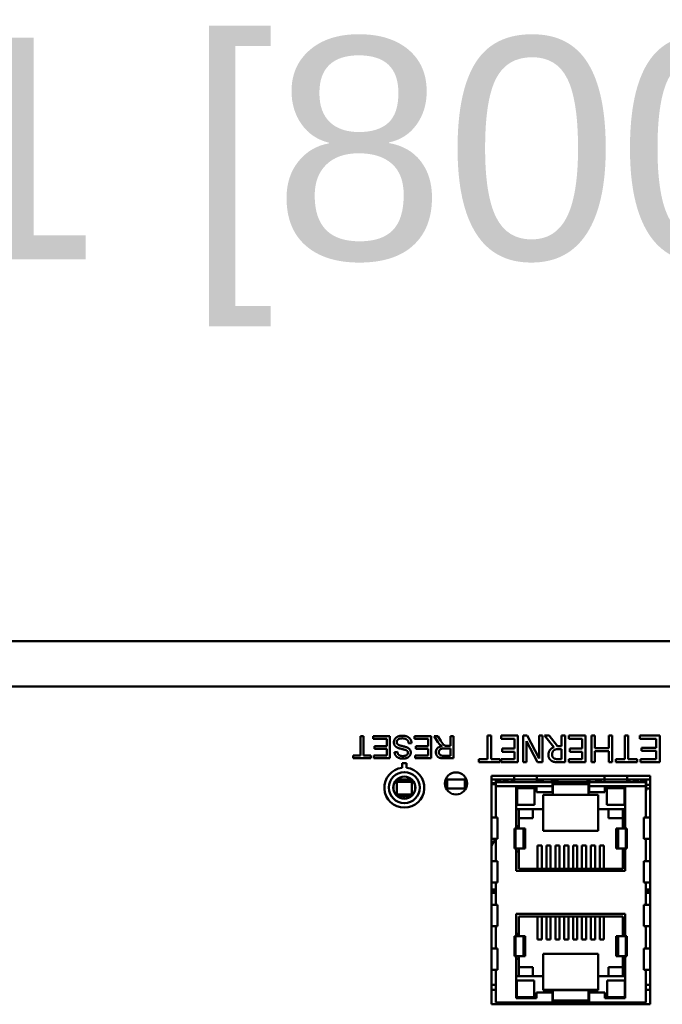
# Model space of a CAD drawing. Header units: inches. Extents: x 0.8 to 72.9, y -7.8 to 49.3.
# Tile 289 of 310: x 53 to 55.9, y 44.8 to 49.3. Entities that reach past the tile are written whole.
import ezdxf

# ---------------------------------------------------------------- set-up
doc = ezdxf.new("R2010")
doc.units = ezdxf.units.IN
doc.header["$MEASUREMENT"] = 0
for name, color, linetype, lineweight in [('Dimensions(ROSSANSI)', 7, 'Continuous', 25), ('Visible Edges(ROSSANSI)', 7, 'Continuous', 50), ('Visible Tangent Edges(ROSSANSI)', 7, 'Continuous', 50)]:
    doc.layers.add(name, color=color, linetype=linetype, lineweight=lineweight)
doc.styles.add('DEFAULT-ROSSANSI', font='arial.ttf')
doc.dimstyles.new('DEFAULT-ROSSANSI', dxfattribs={"dimtxt": 1, "dimasz": 0.098425, "dimexe": 0.125, "dimexo": 0.0625, "dimgap": 0.031496, "dimtad": 0, "dimtih": 1, "dimtoh": 1, "dimrnd": 1e-08, "dimzin": 0, "dimdsep": 46, "dimtxsty": 'DEFAULT-ROSSANSI', "dimcen": 0.09, "dimdle": 0.393701, "dimclrd": 7, "dimclre": 7, "dimclrt": 179, "dimadec": 0, "dimazin": 0, "dimtfac": 1, "dimtofl": 0, "dimtmove": 0, "dimatfit": 3, "dimfxl": 1, "dimtolj": 1, "dimtzin": 0, "dimlwd": 25, "dimlwe": 25, "dimarcsym": 0})

# ---------------------------------------------------------------- blocks, each defined once
blk = doc.blocks.new('*D5')
at = {"layer": 'Defpoints', "color": 0}
for p in [(66.8037, 48.5524), (35.2947, 46.2689), (66.8037, 46.2689)]:
    blk.add_point(p, dxfattribs=at)
at = {"layer": 'Dimensions(ROSSANSI)', "color": 7, "lineweight": 25}
for p, q in [((35.2947, 46.3314), (35.2947, 48.6774)), ((66.8037, 46.3314), (66.8037, 48.6774)), ((35.3931, 48.5524), (49.8548, 48.5524)), ((66.7053, 48.5524), (57.9246, 48.5524))]:
    blk.add_line(p, q, dxfattribs=at)
at = {"layer": 'Dimensions(ROSSANSI)', "color": 7}
for points in [[(35.3931, 48.5688), (35.3931, 48.536), (35.2947, 48.5524)], [(66.7053, 48.5688), (66.7053, 48.536), (66.8037, 48.5524)]]:
    blk.add_solid(points, dxfattribs=at)
at = {"layer": 'Dimensions(ROSSANSI)', "color": 179, "lineweight": 25, "insert": (49.8863, 49.1933), "char_height": 1, "attachment_point": 1, "style": 'DEFAULT-ROSSANSI'}
blk.add_mtext('\\A1;31.51 [800.3]', dxfattribs=at)

msp = doc.modelspace()

# ---------------------------------------------------------------- linework, layer by layer
at = {"layer": 'Visible Edges(ROSSANSI)'}
for p, q in [((35.2947, 46.4727), (66.8037, 46.4727)), ((54.5524, 46.0452), (54.5524, 45.957)), ((54.5656, 46.0452), (54.5524, 46.0452)), ((54.5656, 45.957), (54.5656, 46.0452)), ((54.6093, 46.0452), (54.6093, 46.0333)), ((54.684, 46.0452), (54.6093, 46.0452)), ((54.6093, 46.0333), (54.6707, 46.0333)), ((54.6707, 46.0333), (54.6707, 45.9994)), ((54.684, 45.9452), (54.684, 46.0452)), ((54.7957, 46.0452), (54.7957, 46.0333)), ((54.8704, 46.0452), (54.7957, 46.0452)), ((54.7957, 46.0333), (54.8572, 46.0333)), ((54.8572, 46.0333), (54.8572, 45.9994)), ((54.8704, 45.9452), (54.8704, 46.0452)), ((54.8834, 46.0452), (54.9007, 46.0179)), ((54.8999, 46.0452), (54.8834, 46.0452)), ((54.9132, 46.0244), (54.8999, 46.0452)), ((54.9582, 46.0452), (54.9582, 46.0007)), ((54.9714, 46.0452), (54.9582, 46.0452)), ((54.9714, 45.9452), (54.9714, 46.0452)), ((55.1248, 46.0474), (55.1248, 45.9416)), ((55.1407, 46.0474), (55.1248, 46.0474)), ((55.1407, 45.9416), (55.1407, 46.0474)), ((55.1863, 46.0474), (55.1863, 46.0332)), ((55.2613, 46.0474), (55.1863, 46.0474)), ((55.1863, 46.0332), (55.2454, 46.0332)), ((55.2454, 46.0332), (55.2454, 45.9886)), ((55.2613, 45.9274), (55.2613, 46.0474)), ((55.2856, 46.0474), (55.2856, 45.9274)), ((55.3035, 46.0474), (55.2856, 46.0474)), ((55.3005, 46.0224), (55.3488, 45.9274)), ((55.3005, 45.9274), (55.3005, 46.0224)), ((55.3566, 45.9439), (55.3035, 46.0474)), ((55.3566, 46.0474), (55.3566, 45.9439)), ((55.3715, 46.0474), (55.3566, 46.0474)), ((55.3715, 45.9274), (55.3715, 46.0474)), ((55.381, 46.0474), (55.4237, 45.9952)), ((55.4017, 46.0474), (55.381, 46.0474)), ((55.4397, 45.9996), (55.4017, 46.0474)), ((55.458, 46.0474), (55.458, 45.9996)), ((55.4739, 46.0474), (55.458, 46.0474)), ((55.4739, 45.9274), (55.4739, 46.0474)), ((55.4914, 46.0474), (55.4914, 46.0332)), ((55.5665, 46.0474), (55.4914, 46.0474)), ((55.4914, 46.0332), (55.5505, 46.0332)), ((55.5505, 46.0332), (55.5505, 45.9886)), ((55.5665, 45.9274), (55.5665, 46.0474)), ((55.5922, 46.0474), (55.5922, 45.9274)), ((55.6081, 46.0474), (55.5922, 46.0474)), ((55.6081, 45.9909), (55.6081, 46.0474)), ((55.6703, 46.0474), (55.6703, 45.9909)), ((55.6862, 46.0474), (55.6703, 46.0474)), ((55.6862, 45.9274), (55.6862, 46.0474)), ((55.7428, 46.0474), (55.7428, 45.9416)), ((55.7587, 46.0474), (55.7428, 46.0474)), ((55.7587, 45.9416), (55.7587, 46.0474)), ((55.8111, 46.0474), (55.8111, 46.0332)), ((55.9008, 46.0474), (55.8111, 46.0474)), ((55.8111, 46.0332), (55.8849, 46.0332)), ((55.8849, 46.0332), (55.8849, 45.9924)), ((55.9008, 45.9274), (55.9008, 46.0474)), ((54.6153, 45.9994), (54.6153, 45.9875)), ((54.6707, 45.9994), (54.6153, 45.9994)), ((54.6153, 45.9875), (54.6707, 45.9875)), ((54.6707, 45.9875), (54.6707, 45.957)), ((54.718, 45.9743), (54.7053, 45.9733)), ((54.7695, 46.0119), (54.782, 46.013)), ((54.8017, 45.9994), (54.8017, 45.9875)), ((54.8572, 45.9994), (54.8017, 45.9994)), ((54.8017, 45.9875), (54.8572, 45.9875)), ((54.8572, 45.9875), (54.8572, 45.957)), ((54.9297, 45.9893), (54.9582, 45.9893)), ((54.9582, 46.0007), (54.9428, 46.0007)), ((54.9582, 45.9893), (54.9582, 45.9562)), ((55.1902, 45.9886), (55.1902, 45.9744)), ((55.2454, 45.9886), (55.1902, 45.9886)), ((55.1902, 45.9744), (55.2454, 45.9744)), ((55.2454, 45.9744), (55.2454, 45.9416)), ((55.458, 45.9996), (55.4397, 45.9996)), ((55.444, 45.9863), (55.458, 45.9863)), ((55.458, 45.9863), (55.458, 45.9412)), ((55.4954, 45.9886), (55.4954, 45.9744)), ((55.5505, 45.9886), (55.4954, 45.9886)), ((55.4954, 45.9744), (55.5505, 45.9744)), ((55.5505, 45.9744), (55.5505, 45.9416)), ((55.6703, 45.9909), (55.6081, 45.9909)), ((55.6081, 45.9767), (55.6703, 45.9767)), ((55.6081, 45.9274), (55.6081, 45.9767)), ((55.6703, 45.9767), (55.6703, 45.9274)), ((55.8184, 45.9924), (55.8184, 45.9782)), ((55.8849, 45.9924), (55.8184, 45.9924)), ((55.8184, 45.9782), (55.8849, 45.9782)), ((55.8849, 45.9782), (55.8849, 45.9416)), ((54.5193, 45.957), (54.5193, 45.9452)), ((54.5524, 45.957), (54.5193, 45.957)), ((54.5193, 45.9452), (54.5985, 45.9452)), ((54.5985, 45.957), (54.5656, 45.957)), ((54.5985, 45.9452), (54.5985, 45.957)), ((54.6116, 45.957), (54.6116, 45.9452)), ((54.6707, 45.957), (54.6116, 45.957)), ((54.6116, 45.9452), (54.684, 45.9452)), ((54.798, 45.957), (54.798, 45.9452)), ((54.8572, 45.957), (54.798, 45.957)), ((54.798, 45.9452), (54.8704, 45.9452)), ((54.9582, 45.9562), (54.9265, 45.9562)), ((54.9271, 45.9452), (54.9714, 45.9452)), ((55.0845, 45.9416), (55.0845, 45.9274)), ((55.1248, 45.9416), (55.0845, 45.9416)), ((55.181, 45.9416), (55.1407, 45.9416)), ((55.181, 45.9274), (55.181, 45.9416)), ((55.1863, 45.9416), (55.1863, 45.9274)), ((55.2454, 45.9416), (55.1863, 45.9416)), ((55.458, 45.9412), (55.4421, 45.9412)), ((55.4914, 45.9416), (55.4914, 45.9274)), ((55.5505, 45.9416), (55.4914, 45.9416)), ((55.7031, 45.9416), (55.7031, 45.9274)), ((55.7428, 45.9416), (55.7031, 45.9416)), ((55.7982, 45.9416), (55.7587, 45.9416)), ((55.7982, 45.9274), (55.7982, 45.9416)), ((55.8139, 45.9416), (55.8139, 45.9274)), ((55.8849, 45.9416), (55.8139, 45.9416)), ((54.7394, 45.9227), (54.7394, 45.9022)), ((54.7594, 45.9227), (54.7394, 45.9227)), ((54.7594, 45.9022), (54.7594, 45.9227)), ((55.0845, 45.9274), (55.181, 45.9274)), ((55.1863, 45.9274), (55.2613, 45.9274)), ((55.2856, 45.9274), (55.3005, 45.9274)), ((55.3488, 45.9274), (55.3715, 45.9274)), ((55.443, 45.9274), (55.4739, 45.9274)), ((55.4914, 45.9274), (55.5665, 45.9274)), ((55.5922, 45.9274), (55.6081, 45.9274)), ((55.6703, 45.9274), (55.6862, 45.9274)), ((55.7031, 45.9274), (55.7982, 45.9274)), ((55.8139, 45.9274), (55.9008, 45.9274)), ((54.7841, 45.8487), (54.7147, 45.8487)), ((55.0292, 45.8487), (54.9352, 45.8487)), ((54.9428, 45.8094), (54.9428, 45.8487)), ((55.0216, 45.8487), (55.0216, 45.8094)), ((55.1424, 44.8362), (55.1424, 45.8662)), ((55.1424, 45.8662), (55.8574, 45.8662)), ((55.2441, 45.8487), (55.1424, 45.8487)), ((55.1614, 45.8367), (55.1614, 45.8487)), ((55.1693, 45.8487), (55.1693, 45.8367)), ((55.1722, 45.8487), (55.1722, 45.8367)), ((55.1772, 45.8487), (55.1772, 45.8427)), ((55.1877, 45.8487), (55.1877, 45.8487)), ((55.2045, 45.8367), (55.2045, 45.8487)), ((55.2116, 45.8367), (55.2116, 45.8487)), ((55.2144, 45.8367), (55.2144, 45.8487)), ((55.2341, 45.8367), (55.2341, 45.8487)), ((55.2427, 45.8367), (55.2427, 45.8487)), ((55.2441, 45.8662), (55.2441, 45.8494)), ((55.2441, 45.8367), (55.2441, 45.8494)), ((55.3465, 45.8662), (55.3465, 45.8494)), ((55.3465, 45.8367), (55.3465, 45.8494)), ((55.652, 45.8487), (55.3465, 45.8487)), ((55.3564, 45.8487), (55.3564, 45.8367)), ((55.3644, 45.8367), (55.3644, 45.8487)), ((55.3742, 45.8367), (55.3742, 45.8487)), ((55.4144, 45.8367), (55.4144, 45.8487)), ((55.4242, 45.8367), (55.4242, 45.8487)), ((55.4274, 45.8487), (55.4274, 45.8367)), ((55.4392, 45.8487), (55.4392, 45.8367)), ((55.5742, 45.8367), (55.5742, 45.8487)), ((55.5841, 45.8367), (55.5841, 45.8487)), ((55.6132, 45.8487), (55.6132, 45.8367)), ((55.6242, 45.8367), (55.6242, 45.8487)), ((55.6341, 45.8367), (55.6341, 45.8487)), ((55.6352, 45.8487), (55.6352, 45.8367)), ((55.652, 45.8662), (55.652, 45.8494)), ((55.652, 45.8367), (55.652, 45.8494)), ((55.7543, 45.8662), (55.7543, 45.8494)), ((55.7543, 45.8367), (55.7543, 45.8494)), ((55.8574, 45.8487), (55.7543, 45.8487)), ((55.7557, 45.8367), (55.7557, 45.8487)), ((55.7644, 45.8367), (55.7644, 45.8487)), ((55.7841, 45.8367), (55.7841, 45.8487)), ((55.7868, 45.8367), (55.7868, 45.8487)), ((55.7939, 45.8367), (55.7939, 45.8487)), ((55.8291, 45.8487), (55.8291, 45.8367)), ((55.837, 45.8487), (55.837, 45.8367)), ((55.8387, 45.8487), (55.8387, 45.7977)), ((55.8574, 45.8662), (55.8574, 44.8362)), ((54.6999, 45.8197), (54.6999, 45.8058)), ((54.7149, 45.8392), (54.707, 45.8392)), ((54.7149, 45.8392), (54.7839, 45.8392)), ((54.7149, 45.7812), (54.7149, 45.8392)), ((54.7918, 45.8392), (54.7839, 45.8392)), ((54.7839, 45.8392), (54.7839, 45.7812)), ((54.7989, 45.8055), (54.7989, 45.8199)), ((54.9428, 45.8094), (54.9374, 45.8094)), ((55.0216, 45.8094), (54.9428, 45.8094)), ((55.027, 45.8094), (55.0216, 45.8094)), ((55.1424, 45.8327), (55.1614, 45.8327)), ((55.1424, 45.8287), (55.1614, 45.8287)), ((55.1452, 45.8327), (55.1452, 45.8287)), ((55.1614, 45.8367), (55.837, 45.8367)), ((55.1614, 45.8367), (55.1614, 45.819)), ((55.1614, 45.819), (55.1614, 45.6779)), ((55.2541, 45.8169), (55.2541, 45.6283)), ((55.3453, 45.8169), (55.2541, 45.8169)), ((55.2573, 45.8106), (55.336, 45.8106)), ((55.2573, 45.7357), (55.2573, 45.8106)), ((55.336, 45.7357), (55.336, 45.8106)), ((55.3453, 45.7925), (55.3453, 45.8169)), ((55.5819, 45.8337), (55.4165, 45.8337)), ((55.4165, 45.8337), (55.4165, 45.819)), ((55.4165, 45.819), (55.4165, 45.7925)), ((55.4193, 45.8288), (55.4193, 45.7798)), ((55.5791, 45.8288), (55.4193, 45.8288)), ((55.5791, 45.7798), (55.5791, 45.8288)), ((55.5819, 45.819), (55.5819, 45.8337)), ((55.5819, 45.819), (55.5819, 45.7925)), ((55.6532, 45.8169), (55.6532, 45.7925)), ((55.7443, 45.8169), (55.6532, 45.8169)), ((55.6624, 45.8106), (55.7411, 45.8106)), ((55.6624, 45.7357), (55.6624, 45.8106)), ((55.7411, 45.7357), (55.7411, 45.8106)), ((55.7443, 45.6283), (55.7443, 45.8169)), ((55.837, 45.819), (55.837, 45.8367)), ((55.837, 45.6779), (55.837, 45.819)), ((55.837, 45.7977), (55.8387, 45.7977)), ((55.8387, 45.8247), (55.8574, 45.8247)), ((55.8387, 45.8094), (55.8574, 45.8094)), ((54.7106, 45.7812), (54.7149, 45.7812)), ((54.7839, 45.7812), (54.7149, 45.7812)), ((54.7807, 45.7737), (54.7181, 45.7737)), ((54.7484, 45.7627), (54.7484, 45.7737)), ((54.7839, 45.7812), (54.7883, 45.7812)), ((55.4165, 45.7925), (55.3453, 45.7925)), ((55.3752, 45.7798), (55.3752, 45.7157)), ((55.4193, 45.7798), (55.3752, 45.7798)), ((55.5791, 45.7798), (55.4193, 45.7798)), ((55.6232, 45.7798), (55.5791, 45.7798)), ((55.6532, 45.7925), (55.5819, 45.7925)), ((55.6232, 45.7157), (55.6232, 45.7798)), ((55.2541, 45.7157), (55.3752, 45.7157)), ((55.336, 45.7357), (55.2573, 45.7357)), ((55.2648, 45.7157), (55.2648, 45.6385)), ((55.3291, 45.6755), (55.3291, 45.7157)), ((55.3752, 45.7157), (55.3752, 45.6184)), ((55.6232, 45.7157), (55.7443, 45.7157)), ((55.6232, 45.7157), (55.6232, 45.6184)), ((55.7411, 45.7357), (55.6624, 45.7357)), ((55.6693, 45.7157), (55.6693, 45.6755)), ((55.7337, 45.6385), (55.7337, 45.7157)), ((55.1614, 45.6779), (55.1424, 45.6779)), ((55.1614, 45.6779), (55.1693, 45.6779)), ((55.1693, 45.6779), (55.1693, 45.5826)), ((55.2648, 45.6755), (55.3291, 45.6755)), ((55.6693, 45.6755), (55.7337, 45.6755)), ((55.8291, 45.6779), (55.8291, 45.5826)), ((55.837, 45.6779), (55.8291, 45.6779)), ((55.8574, 45.6779), (55.837, 45.6779)), ((55.2457, 45.6283), (55.2457, 45.5382)), ((55.2541, 45.6283), (55.2457, 45.6283)), ((55.2648, 45.6385), (55.2541, 45.6385)), ((55.2859, 45.6283), (55.2541, 45.6283)), ((55.2648, 45.6283), (55.2648, 45.6385)), ((55.2859, 45.6283), (55.2938, 45.6283)), ((55.2938, 45.6283), (55.2938, 45.5382)), ((55.3752, 45.6184), (55.6232, 45.6184)), ((55.7047, 45.6283), (55.7125, 45.6283)), ((55.7047, 45.6283), (55.7047, 45.5382)), ((55.7443, 45.6283), (55.7125, 45.6283)), ((55.7443, 45.6385), (55.7337, 45.6385)), ((55.7337, 45.6283), (55.7337, 45.6385)), ((55.7528, 45.6283), (55.7443, 45.6283)), ((55.7528, 45.5382), (55.7528, 45.6283)), ((55.1608, 45.5826), (55.1424, 45.5508)), ((55.1614, 45.5826), (55.1424, 45.5826)), ((55.1614, 45.5826), (55.1693, 45.5826)), ((55.1614, 45.5826), (55.1614, 45.481)), ((55.837, 45.5826), (55.8291, 45.5826)), ((55.837, 45.481), (55.837, 45.5826)), ((55.8574, 45.5826), (55.837, 45.5826)), ((55.2457, 45.5382), (55.2541, 45.5382)), ((55.2541, 45.5382), (55.2541, 45.4382)), ((55.2859, 45.5382), (55.2541, 45.5382)), ((55.2648, 45.5247), (55.2648, 45.5382)), ((55.2859, 45.5382), (55.2938, 45.5382)), ((55.3499, 45.5527), (55.3688, 45.5527)), ((55.3499, 45.5527), (55.3499, 45.4468)), ((55.3688, 45.5527), (55.3688, 45.4468)), ((55.3899, 45.5527), (55.4088, 45.5527)), ((55.3899, 45.5527), (55.3899, 45.4468)), ((55.4088, 45.5527), (55.4088, 45.4468)), ((55.4299, 45.5527), (55.4488, 45.5527)), ((55.4299, 45.5527), (55.4299, 45.4468)), ((55.4488, 45.5527), (55.4488, 45.4468)), ((55.4699, 45.5527), (55.4888, 45.5527)), ((55.4699, 45.5527), (55.4699, 45.4468)), ((55.4888, 45.5527), (55.4888, 45.4468)), ((55.5099, 45.5527), (55.5288, 45.5527)), ((55.5099, 45.5527), (55.5099, 45.4468)), ((55.5288, 45.5527), (55.5288, 45.4468)), ((55.5499, 45.5527), (55.5688, 45.5527)), ((55.5499, 45.5527), (55.5499, 45.4468)), ((55.5688, 45.5527), (55.5688, 45.4468)), ((55.5899, 45.5527), (55.6088, 45.5527)), ((55.5899, 45.5527), (55.5899, 45.4468)), ((55.6088, 45.5527), (55.6088, 45.4468)), ((55.6299, 45.5527), (55.6488, 45.5527)), ((55.6299, 45.5527), (55.6299, 45.4468)), ((55.6488, 45.5527), (55.6488, 45.4468)), ((55.7047, 45.5382), (55.7125, 45.5382)), ((55.7443, 45.5382), (55.7125, 45.5382)), ((55.7337, 45.5247), (55.7337, 45.5382)), ((55.7443, 45.5382), (55.7528, 45.5382)), ((55.7443, 45.4382), (55.7443, 45.5382)), ((55.2648, 45.5247), (55.2541, 45.5247)), ((55.2648, 45.5247), (55.2648, 45.4468)), ((55.7443, 45.5247), (55.7337, 45.5247)), ((55.7337, 45.4468), (55.7337, 45.5247)), ((55.1614, 45.481), (55.1424, 45.481)), ((55.1614, 45.481), (55.1693, 45.481)), ((55.1693, 45.481), (55.1693, 45.3857)), ((55.2648, 45.4468), (55.7337, 45.4468)), ((55.8291, 45.481), (55.8291, 45.3857)), ((55.837, 45.481), (55.8291, 45.481)), ((55.8574, 45.481), (55.837, 45.481)), ((55.2541, 45.4382), (55.7443, 45.4382)), ((55.1614, 45.3857), (55.1424, 45.3857)), ((55.1424, 45.3537), (55.1614, 45.3537)), ((55.1614, 45.3857), (55.1693, 45.3857)), ((55.1614, 45.3857), (55.1614, 45.2842)), ((55.837, 45.3857), (55.8291, 45.3857)), ((55.837, 45.2842), (55.837, 45.3857)), ((55.8574, 45.3857), (55.837, 45.3857)), ((55.837, 45.3537), (55.8574, 45.3537)), ((55.1614, 45.3487), (55.1424, 45.3487)), ((55.1614, 45.3389), (55.1424, 45.3389)), ((55.8452, 45.3487), (55.837, 45.3487)), ((55.8452, 45.3389), (55.837, 45.3389)), ((55.8452, 45.3487), (55.8574, 45.3487)), ((55.8452, 45.3389), (55.8452, 45.3487)), ((55.8452, 45.3389), (55.8574, 45.3389)), ((55.1614, 45.2842), (55.1424, 45.2842)), ((55.1614, 45.2842), (55.1693, 45.2842)), ((55.1693, 45.2842), (55.1693, 45.1889)), ((55.8291, 45.2842), (55.8291, 45.1889)), ((55.837, 45.2842), (55.8291, 45.2842)), ((55.8574, 45.2842), (55.837, 45.2842)), ((55.2541, 45.2433), (55.2541, 45.1433)), ((55.7443, 45.2433), (55.2541, 45.2433)), ((55.2648, 45.2326), (55.2648, 45.1546)), ((55.7337, 45.2326), (55.2648, 45.2326)), ((55.3499, 45.2326), (55.3499, 45.1289)), ((55.3688, 45.2326), (55.3688, 45.1289)), ((55.3899, 45.2326), (55.3899, 45.1289)), ((55.4088, 45.2326), (55.4088, 45.1289)), ((55.4299, 45.2326), (55.4299, 45.1289)), ((55.4488, 45.2326), (55.4488, 45.1289)), ((55.4699, 45.2326), (55.4699, 45.1289)), ((55.4888, 45.2326), (55.4888, 45.1289)), ((55.5099, 45.2326), (55.5099, 45.1289)), ((55.5288, 45.2326), (55.5288, 45.1289)), ((55.5499, 45.2326), (55.5499, 45.1289)), ((55.5688, 45.2326), (55.5688, 45.1289)), ((55.5899, 45.2326), (55.5899, 45.1289)), ((55.6088, 45.2326), (55.6088, 45.1289)), ((55.6299, 45.2326), (55.6299, 45.1289)), ((55.6488, 45.2326), (55.6488, 45.1289)), ((55.7337, 45.1546), (55.7337, 45.2326)), ((55.7443, 45.1433), (55.7443, 45.2433)), ((55.1614, 45.1889), (55.1424, 45.1889)), ((55.1614, 45.1889), (55.1693, 45.1889)), ((55.1614, 45.1889), (55.1614, 45.0873)), ((55.837, 45.1889), (55.8291, 45.1889)), ((55.837, 45.0873), (55.837, 45.1889)), ((55.8574, 45.1889), (55.837, 45.1889)), ((55.2457, 45.1433), (55.2457, 45.0531)), ((55.2541, 45.1433), (55.2457, 45.1433)), ((55.2648, 45.1546), (55.2541, 45.1546)), ((55.2859, 45.1433), (55.2541, 45.1433)), ((55.2648, 45.1546), (55.2648, 45.1433)), ((55.2859, 45.1433), (55.2938, 45.1433)), ((55.2938, 45.1433), (55.2938, 45.0531)), ((55.7047, 45.1433), (55.7125, 45.1433)), ((55.7047, 45.1433), (55.7047, 45.0531)), ((55.7443, 45.1433), (55.7125, 45.1433)), ((55.7443, 45.1546), (55.7337, 45.1546)), ((55.7337, 45.1546), (55.7337, 45.1433)), ((55.7528, 45.1433), (55.7443, 45.1433)), ((55.7528, 45.0531), (55.7528, 45.1433)), ((55.1614, 45.0873), (55.1424, 45.0873)), ((55.1614, 45.0873), (55.1693, 45.0873)), ((55.1693, 45.0873), (55.1693, 44.992)), ((55.3499, 45.1289), (55.3688, 45.1289)), ((55.3899, 45.1289), (55.4088, 45.1289)), ((55.4299, 45.1289), (55.4488, 45.1289)), ((55.4699, 45.1289), (55.4888, 45.1289)), ((55.5099, 45.1289), (55.5288, 45.1289)), ((55.5499, 45.1289), (55.5688, 45.1289)), ((55.5899, 45.1289), (55.6088, 45.1289)), ((55.6299, 45.1289), (55.6488, 45.1289)), ((55.8291, 45.0873), (55.8291, 44.992)), ((55.837, 45.0873), (55.8291, 45.0873)), ((55.8574, 45.0873), (55.837, 45.0873)), ((55.2457, 45.0531), (55.2541, 45.0531)), ((55.2541, 45.0531), (55.2541, 44.8646)), ((55.2859, 45.0531), (55.2541, 45.0531)), ((55.2648, 45.0409), (55.2541, 45.0409)), ((55.2648, 45.0531), (55.2648, 45.0409)), ((55.2648, 45.0409), (55.2648, 44.9637)), ((55.2859, 45.0531), (55.2938, 45.0531)), ((55.3752, 45.063), (55.3752, 44.9637)), ((55.6232, 45.063), (55.3752, 45.063)), ((55.6232, 44.9637), (55.6232, 45.063)), ((55.7047, 45.0531), (55.7125, 45.0531)), ((55.7443, 45.0531), (55.7125, 45.0531)), ((55.7337, 45.0531), (55.7337, 45.0409)), ((55.7443, 45.0409), (55.7337, 45.0409)), ((55.7337, 44.9637), (55.7337, 45.0409)), ((55.7443, 45.0531), (55.7528, 45.0531)), ((55.7443, 44.8646), (55.7443, 45.0531)), ((55.3291, 45.0039), (55.2648, 45.0039)), ((55.3291, 44.9637), (55.3291, 45.0039)), ((55.7337, 45.0039), (55.6693, 45.0039)), ((55.6693, 45.0039), (55.6693, 44.9637)), ((55.1614, 44.992), (55.1424, 44.992)), ((55.1614, 44.992), (55.1693, 44.992)), ((55.1614, 44.992), (55.1614, 44.8448)), ((55.3752, 44.9637), (55.2541, 44.9637)), ((55.3752, 44.9637), (55.3752, 44.8995)), ((55.7443, 44.9637), (55.6232, 44.9637)), ((55.6232, 44.8995), (55.6232, 44.9637)), ((55.837, 44.992), (55.8291, 44.992)), ((55.837, 44.8448), (55.837, 44.992)), ((55.8574, 44.992), (55.837, 44.992)), ((55.1614, 44.9234), (55.1424, 44.9234)), ((55.2559, 44.9436), (55.2559, 44.8688)), ((55.2559, 44.9436), (55.3346, 44.9436)), ((55.3346, 44.9436), (55.3346, 44.8688)), ((55.6638, 44.9436), (55.7425, 44.9436)), ((55.6638, 44.9436), (55.6638, 44.8688)), ((55.7425, 44.9436), (55.7425, 44.8688)), ((55.8574, 44.9234), (55.837, 44.9234)), ((55.1614, 44.9018), (55.1424, 44.9018)), ((55.2541, 44.8646), (55.3453, 44.8646)), ((55.3346, 44.8688), (55.2559, 44.8688)), ((55.3453, 44.889), (55.4165, 44.889)), ((55.3453, 44.8646), (55.3453, 44.889)), ((55.3752, 44.9016), (55.6232, 44.9016)), ((55.3752, 44.8995), (55.4193, 44.8995)), ((55.4165, 44.8448), (55.4165, 44.889)), ((55.4193, 44.8995), (55.4193, 44.8527)), ((55.4193, 44.8995), (55.5791, 44.8995)), ((55.5791, 44.8995), (55.6232, 44.8995)), ((55.5791, 44.8527), (55.5791, 44.8995)), ((55.5819, 44.889), (55.6532, 44.889)), ((55.5819, 44.8448), (55.5819, 44.889)), ((55.6532, 44.889), (55.6532, 44.8646)), ((55.6532, 44.8646), (55.7443, 44.8646)), ((55.7425, 44.8688), (55.6638, 44.8688)), ((55.8574, 44.9018), (55.837, 44.9018)), ((55.8574, 44.8362), (55.1424, 44.8362)), ((55.1614, 44.8448), (55.4165, 44.8448)), ((55.2441, 44.8362), (55.2441, 44.8448)), ((55.3469, 44.8362), (55.3469, 44.8448)), ((55.5819, 44.8448), (55.4165, 44.8448)), ((55.4193, 44.8527), (55.5791, 44.8527)), ((55.5819, 44.8448), (55.837, 44.8448)), ((55.6516, 44.8362), (55.6516, 44.8448)), ((55.7543, 44.8362), (55.7543, 44.8448))]:
    msp.add_line(p, q, dxfattribs=at)
for centre, radius in [((54.7494, 45.8127), 0.07), ((54.7494, 45.8127), 0.05), ((54.9822, 45.8316), 0.05)]:
    msp.add_circle(centre, radius, dxfattribs=at)
for centre, radius, start, end in [((54.7494, 45.8127), 0.09, 96.3794, 83.6206), ((55.1892, 45.8338), 0.015, 11.1722, 168.8278), ((55.8093, 45.8338), 0.015, 11.1722, 168.8278)]:
    msp.add_arc(centre, radius, start, end, dxfattribs=at)
for points in [[(54.7393, 46.0468), (54.7287, 46.0468), (54.7115, 46.039), (54.7024, 46.0249), (54.7024, 46.0169)], [(54.7151, 46.018), (54.7151, 46.0227), (54.7207, 46.0305), (54.7324, 46.035), (54.7399, 46.035)], [(54.7268, 46.0039), (54.7205, 46.0063), (54.7151, 46.0133), (54.7151, 46.018)], [(54.782, 46.013), (54.7817, 46.0231), (54.7713, 46.0389), (54.753, 46.0468), (54.7393, 46.0468)], [(54.7399, 46.035), (54.7485, 46.035), (54.7621, 46.0291), (54.7686, 46.0195), (54.7695, 46.0119)], [(54.9007, 46.0179), (54.9059, 46.0099), (54.9117, 46.0046)], [(54.9354, 46.0012), (54.9324, 46.0019), (54.9264, 46.0058), (54.919, 46.0154), (54.9132, 46.0244)], [(54.7024, 46.0169), (54.7024, 46.0089), (54.7107, 45.9965), (54.7194, 45.9925)], [(54.7053, 45.9733), (54.7056, 45.9645), (54.7149, 45.9506), (54.7319, 45.9434), (54.743, 45.9434)], [(54.7424, 45.9551), (54.7309, 45.9551), (54.719, 45.9647), (54.718, 45.9743)], [(54.7194, 45.9925), (54.7254, 45.9897), (54.7578, 45.9824), (54.7617, 45.979)], [(54.7641, 45.9927), (54.7585, 45.9957), (54.7309, 46.0023), (54.7268, 46.0039)], [(54.7617, 45.979), (54.7655, 45.9755), (54.7655, 45.9701)], [(54.7783, 45.971), (54.7783, 45.9779), (54.7713, 45.989), (54.7641, 45.9927)], [(54.9196, 45.9997), (54.9053, 45.9977), (54.8915, 45.9831), (54.8915, 45.9724)], [(54.9051, 45.9724), (54.9051, 45.9772), (54.9104, 45.9856), (54.9207, 45.9893), (54.9297, 45.9893)], [(54.9117, 46.0046), (54.9144, 46.0022), (54.9196, 45.9997)], [(54.9428, 46.0007), (54.9377, 46.0007), (54.9354, 46.0012)], [(55.4237, 45.9952), (55.4122, 45.9909), (55.3988, 45.9731), (55.3988, 45.96)], [(55.4155, 45.9612), (55.4155, 45.9674), (55.4188, 45.9768), (55.4223, 45.9801)], [(55.4223, 45.9801), (55.4261, 45.9839), (55.437, 45.9863), (55.444, 45.9863)], [(54.7655, 45.9701), (54.7655, 45.9639), (54.7545, 45.9551), (54.7424, 45.9551)], [(54.743, 45.9434), (54.7531, 45.9434), (54.7697, 45.9503), (54.7783, 45.9634), (54.7783, 45.971)], [(54.8915, 45.9724), (54.8915, 45.9642), (54.8998, 45.9506), (54.9137, 45.9452), (54.9271, 45.9452)], [(54.9265, 45.9562), (54.9154, 45.9562), (54.9051, 45.9654), (54.9051, 45.9724)], [(55.3988, 45.96), (55.3988, 45.9505), (55.4061, 45.9378), (55.4124, 45.9337)], [(55.4124, 45.9337), (55.4188, 45.9296), (55.4327, 45.9274), (55.443, 45.9274)], [(55.423, 45.9453), (55.4192, 45.9479), (55.4155, 45.956), (55.4155, 45.9612)], [(55.4421, 45.9412), (55.4355, 45.9412), (55.4264, 45.943), (55.423, 45.9453)]]:
    msp.add_open_spline(points, degree=2, dxfattribs=at)
at = {"layer": 'Visible Tangent Edges(ROSSANSI)'}
for p, q in [((35.2947, 46.2689), (66.8037, 46.2689)), ((55.3465, 45.8494), (55.2441, 45.8494)), ((55.4274, 45.8477), (55.4392, 45.8477)), ((55.7543, 45.8494), (55.652, 45.8494)), ((55.4165, 45.819), (55.1614, 45.819)), ((55.837, 45.819), (55.5819, 45.819)), ((55.2509, 45.6283), (55.2509, 45.5382)), ((55.2859, 45.6283), (55.2859, 45.5382)), ((55.7125, 45.6283), (55.7125, 45.5382)), ((55.7476, 45.6283), (55.7476, 45.5382)), ((55.2509, 45.1433), (55.2509, 45.0531)), ((55.2859, 45.1433), (55.2859, 45.0531)), ((55.7125, 45.1433), (55.7125, 45.0531)), ((55.7476, 45.1433), (55.7476, 45.0531))]:
    msp.add_line(p, q, dxfattribs=at)

# ---------------------------------------------------------------- dimensions: what is measured, and where the dimension line sits
at = {"layer": 'Dimensions(ROSSANSI)', "color": 7, "lineweight": 25}
dim = msp.add_linear_dim(base=(66.8037, 48.5524), p1=(35.2947, 46.2689), p2=(66.8037, 46.2689), dimstyle='DEFAULT-ROSSANSI', override={"dimtih": 0, "dimtoh": 0, "dimdec": 2, "dimtp": 0, "dimtm": 0, "dimtdec": 2, "dimatfit": 1}, dxfattribs=at)
dim.commit()
dim.dimension.update_dxf_attribs({"geometry": '*D5', "text_midpoint": (53.8897, 48.5524), "dimtype": 160})

doc.saveas('drawing.dxf')
